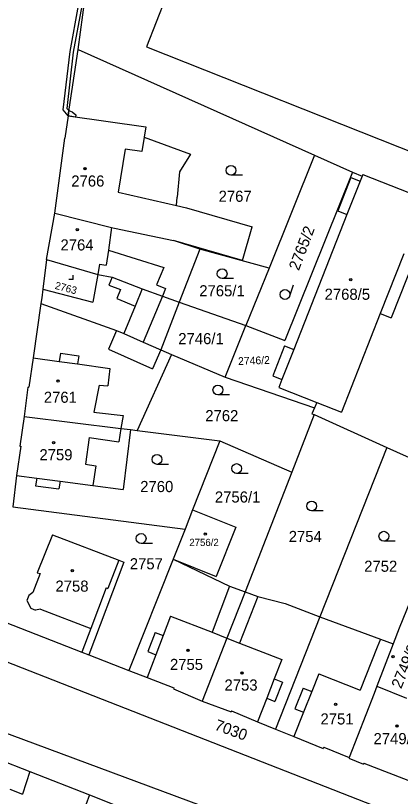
# Model space of a CAD drawing. Extents: x -593183 to -588034, y -1130415 to -1124994.
# Drawn here: x -591188 to -591129.1, y -1128322.5 to -1128203.2 of the extents above; entities that cross this region are included whole.
import ezdxf

# ---------------------------------------------------------------- set-up
doc = ezdxf.new("R2010")
doc.units = 0
for name, color, linetype in [('Vrstva 1', 7, 'Continuous'), ('Vrstva 18', 7, 'Continuous'), ('Vrstva 19', 7, 'Continuous'), ('Vrstva 25', 7, 'Continuous'), ('Vrstva 27', 7, 'Continuous'), ('Vrstva 4', 7, 'Continuous')]:
    doc.layers.add(name, color=color, linetype=linetype)

msp = doc.modelspace()

# ---------------------------------------------------------------- linework, layer by layer
at = {"layer": 'Vrstva 1'}
for p, q in [((-591178.42, -1128208.43), (-591174.54, -1128180.72)), ((-591162.37, -1128193.88), (-591167.97, -1128208.01)), ((-591179.94, -1128218.58), (-591178.42, -1128208.43)), ((-591178.42, -1128208.43), (-591142.24, -1128224.56)), ((-591167.97, -1128208.01), (-591124.47, -1128225.25)), ((-591179.94, -1128218.58), (-591180.45, -1128221.99)), ((-591179.94, -1128218.58), (-591168.06, -1128220.26)), ((-591168.06, -1128220.26), (-591168.3, -1128221.81)), ((-591181.98, -1128233.42), (-591180.45, -1128221.99)), ((-591168.3, -1128221.81), (-591161.23, -1128224.44)), ((-591161.23, -1128224.44), (-591162.89, -1128227.11)), ((-591142.24, -1128224.56), (-591149.21, -1128241.84)), ((-591142.24, -1128224.56), (-591136.44, -1128227.16)), ((-591162.89, -1128227.11), (-591163.24, -1128231)), ((-591136.44, -1128227.16), (-591146.78, -1128252.91)), ((-591136.69, -1128227.99), (-591138.69, -1128233.06)), ((-591136.69, -1128227.99), (-591135.29, -1128228.54)), ((-591136.44, -1128227.16), (-591134.99, -1128227.77)), ((-591134.99, -1128227.77), (-591135.29, -1128228.54)), ((-591134.89, -1128227.52), (-591134.99, -1128227.77)), ((-591134.89, -1128227.52), (-591125.31, -1128231.3)), ((-591163.36, -1128232.28), (-591163.24, -1128231)), ((-591163.36, -1128232.28), (-591161.83, -1128232.63)), ((-591161.83, -1128232.63), (-591151.78, -1128235.52)), ((-591183.26, -1128240.52), (-591181.98, -1128233.42)), ((-591181.98, -1128233.42), (-591173.28, -1128235.61)), ((-591137.29, -1128233.62), (-591145.44, -1128254.27)), ((-591138.69, -1128233.06), (-591137.29, -1128233.62)), ((-591173.28, -1128235.61), (-591172.85, -1128235.7)), ((-591172.85, -1128235.7), (-591163.84, -1128237.62)), ((-591153.28, -1128240.64), (-591151.78, -1128235.52)), ((-591153.28, -1128240.64), (-591163.84, -1128237.62)), ((-591159.8, -1128238.94), (-591163.84, -1128237.62)), ((-591159.8, -1128238.94), (-591162.94, -1128247.02)), ((-591149.21, -1128241.84), (-591159.8, -1128238.94)), ((-591183.26, -1128240.52), (-591183.8, -1128245.05)), ((-591183.26, -1128240.52), (-591175.37, -1128242.8)), ((-591126.93, -1128240.32), (-591130.52, -1128249.42)), ((-591149.21, -1128241.84), (-591152.74, -1128250.62)), ((-591175.37, -1128242.8), (-591173.22, -1128243.21)), ((-591173.22, -1128243.21), (-591168.61, -1128245.01)), ((-591183.8, -1128245.05), (-591183.97, -1128246.35)), ((-591168.61, -1128245.01), (-591165.52, -1128246.11)), ((-591183.97, -1128246.35), (-591184.1, -1128247.22)), ((-591162.94, -1128247.02), (-591165.77, -1128254.31)), ((-591165.52, -1128246.11), (-591162.94, -1128247.02)), ((-591162.94, -1128247.02), (-591152.74, -1128250.62)), ((-591184.1, -1128247.22), (-591185.27, -1128255.54)), ((-591184.1, -1128247.22), (-591172.53, -1128251.34)), ((-591132.19, -1128248.76), (-591138.14, -1128263.86)), ((-591132.19, -1128248.76), (-591130.52, -1128249.42)), ((-591155.91, -1128258.49), (-591152.74, -1128250.62)), ((-591152.74, -1128250.62), (-591146.78, -1128252.91)), ((-591172.53, -1128251.34), (-591171.39, -1128251.84)), ((-591171.39, -1128251.84), (-591168.48, -1128253.12)), ((-591168.48, -1128253.12), (-591165.77, -1128254.31)), ((-591146.83, -1128253.72), (-591148.63, -1128258.28)), ((-591146.83, -1128253.72), (-591145.44, -1128254.27)), ((-591164.1, -1128255.02), (-591169.35, -1128266.64)), ((-591165.77, -1128254.31), (-591164.1, -1128255.02)), ((-591164.1, -1128255.02), (-591155.91, -1128258.49)), ((-591185.27, -1128255.54), (-591185.93, -1128260.04)), ((-591155.91, -1128258.49), (-591142.28, -1128263.19)), ((-591148.63, -1128258.28), (-591147.23, -1128258.83)), ((-591147.23, -1128258.83), (-591147.73, -1128260.09)), ((-591186.08, -1128260.01), (-591186.68, -1128264.52)), ((-591186.08, -1128260.01), (-591185.93, -1128260.04)), ((-591147.73, -1128260.09), (-591141.92, -1128262.37)), ((-591141.92, -1128262.37), (-591142.28, -1128263.19)), ((-591141.92, -1128262.37), (-591138.14, -1128263.86)), ((-591142.28, -1128263.19), (-591142.64, -1128264.07)), ((-591186.68, -1128264.52), (-591187.3, -1128269.02)), ((-591186.68, -1128264.52), (-591171.87, -1128266.32)), ((-591142.3, -1128264.22), (-591145.71, -1128273)), ((-591142.64, -1128264.07), (-591142.3, -1128264.22)), ((-591142.3, -1128264.22), (-591131.18, -1128269.23)), ((-591171.87, -1128266.32), (-591170.38, -1128266.51)), ((-591170.38, -1128266.51), (-591171.51, -1128275.66)), ((-591170.38, -1128266.51), (-591169.35, -1128266.64)), ((-591169.35, -1128266.64), (-591156.71, -1128268.24)), ((-591156.71, -1128268.24), (-591160.89, -1128278.78)), ((-591156.71, -1128268.24), (-591145.71, -1128273)), ((-591187.15, -1128269.05), (-591187.83, -1128273.49)), ((-591187.3, -1128269.02), (-591187.15, -1128269.05)), ((-591131.18, -1128269.23), (-591141.42, -1128295.09)), ((-591131.18, -1128269.23), (-591120.06, -1128274.24)), ((-591145.71, -1128273), (-591152.88, -1128291.31)), ((-591187.83, -1128273.49), (-591188.37, -1128278.31)), ((-591187.83, -1128273.49), (-591184.74, -1128273.9)), ((-591184.74, -1128273.9), (-591184.9, -1128275.08)), ((-591181.17, -1128274.38), (-591181.33, -1128275.56)), ((-591181.17, -1128274.38), (-591176.13, -1128275.05)), ((-591184.9, -1128275.08), (-591181.33, -1128275.56)), ((-591176.13, -1128275.05), (-591171.51, -1128275.66)), ((-591188.37, -1128278.31), (-591162.03, -1128281.71)), ((-591160.89, -1128278.78), (-591162.03, -1128281.71)), ((-591160.89, -1128278.78), (-591154.29, -1128281.41)), ((-591154.29, -1128281.41), (-591157.29, -1128288.94)), ((-591182.32, -1128282.58), (-591184.66, -1128288.39)), ((-591182.32, -1128282.58), (-591172.2, -1128286.46)), ((-591162.03, -1128281.71), (-591163.88, -1128286.31)), ((-591172.2, -1128286.46), (-591171.41, -1128286.76)), ((-591163.88, -1128286.31), (-591170.64, -1128303.29)), ((-591163.88, -1128286.31), (-591155.23, -1128290.45)), ((-591163.88, -1128286.31), (-591157.29, -1128288.94)), ((-591171.41, -1128286.76), (-591176.76, -1128300.92)), ((-591184.22, -1128288.48), (-591185.32, -1128291.4)), ((-591184.66, -1128288.39), (-591184.22, -1128288.48)), ((-591155.23, -1128290.45), (-591152.88, -1128291.31)), ((-591126.98, -1128291.11), (-591129.33, -1128296.84)), ((-591185.96, -1128291.86), (-591186.24, -1128292.61)), ((-591185.32, -1128291.4), (-591185.96, -1128291.86)), ((-591152.88, -1128291.31), (-591155.64, -1128298.35)), ((-591152.88, -1128291.31), (-591150.92, -1128292.02)), ((-591150.92, -1128292.02), (-591146.75, -1128293.09)), ((-591186.24, -1128292.61), (-591185.65, -1128293.8)), ((-591146.75, -1128293.09), (-591141.42, -1128295.09)), ((-591185.65, -1128293.8), (-591184.93, -1128294.08)), ((-591184.17, -1128293.94), (-591184.93, -1128294.08)), ((-591184.17, -1128293.94), (-591176.46, -1128296.89)), ((-591190.84, -1128295.46), (-591177.82, -1128300.51)), ((-591141.42, -1128295.09), (-591148.23, -1128312.26)), ((-591141.42, -1128295.09), (-591132.18, -1128298.54)), ((-591176.46, -1128296.89), (-591177.82, -1128300.51)), ((-591129.33, -1128296.84), (-591130.21, -1128299.26)), ((-591155.64, -1128298.35), (-591159.41, -1128307.98)), ((-591130.21, -1128299.26), (-591132.72, -1128305.7)), ((-591132.18, -1128298.54), (-591130.21, -1128299.26)), ((-591193, -1128300.54), (-591109.58, -1128333.14)), ((-591177.82, -1128300.51), (-591176.76, -1128300.92)), ((-591176.76, -1128300.92), (-591170.64, -1128303.29)), ((-591170.64, -1128303.29), (-591167.84, -1128304.38)), ((-591167.84, -1128304.38), (-591163.78, -1128305.96)), ((-591163.78, -1128305.96), (-591163.84, -1128306.1)), ((-591163.84, -1128306.1), (-591159.41, -1128307.98)), ((-591132.72, -1128305.7), (-591133.15, -1128306.81)), ((-591132.72, -1128305.7), (-591128.21, -1128307.54)), ((-591133.15, -1128306.81), (-591136.96, -1128316.6)), ((-591201.61, -1128308.33), (-591121.94, -1128337.89)), ((-591159.41, -1128307.98), (-591155.01, -1128309.62)), ((-591154.96, -1128309.48), (-591155.01, -1128309.62)), ((-591154.96, -1128309.48), (-591150.95, -1128311.14)), ((-591150.95, -1128311.14), (-591148.23, -1128312.26)), ((-591148.23, -1128312.26), (-591145.4, -1128313.4)), ((-591198.83, -1128313.7), (-591185.81, -1128318.73)), ((-591145.4, -1128313.4), (-591140.92, -1128315.24)), ((-591140.83, -1128315.04), (-591140.92, -1128315.24)), ((-591140.83, -1128315.04), (-591136.96, -1128316.6)), ((-591136.96, -1128316.6), (-591137.01, -1128316.73)), ((-591137.01, -1128316.73), (-591134.78, -1128317.62)), ((-591134.72, -1128317.49), (-591134.78, -1128317.62)), ((-591134.72, -1128317.49), (-591127.08, -1128320.44)), ((-591185.81, -1128318.73), (-591176.67, -1128322.31)), ((-591176.67, -1128322.31), (-591178.85, -1128328.22)), ((-591176.67, -1128322.31), (-591168.89, -1128325.37))]:
    msp.add_line(p, q, dxfattribs=at)
at = {"layer": 'Vrstva 25'}
for p, q in [((-591153.28, -1128227.65), (-591155.03, -1128227.65)), ((-591179.15, -1128243.55), (-591179.15, -1128242.88)), ((-591154.63, -1128243.44), (-591156.38, -1128243.44)), ((-591179.15, -1128243.55), (-591179.82, -1128243.55)), ((-591145.51, -1128244.44), (-591146.06, -1128246.1)), ((-591155.28, -1128261.2), (-591157.03, -1128261.2)), ((-591164.58, -1128271.81), (-591166.33, -1128271.81)), ((-591152.41, -1128273.2), (-591154.16, -1128273.2)), ((-591140.94, -1128278.93), (-591142.69, -1128278.93)), ((-591167.02, -1128283.89), (-591168.77, -1128283.89)), ((-591129.9, -1128283.54), (-591131.65, -1128283.54))]:
    msp.add_line(p, q, dxfattribs=at)
for centre, radius in [((-591177.34, -1128226.63), 0.175), ((-591177.34, -1128226.63), 0.15), ((-591155.03, -1128226.9), 0.75), ((-591178.54, -1128235.95), 0.175), ((-591178.54, -1128235.95), 0.15), ((-591156.38, -1128242.69), 0.75), ((-591136.71, -1128243.61), 0.175), ((-591136.71, -1128243.61), 0.15), ((-591146.77, -1128245.86), 0.75), ((-591181.47, -1128259.08), 0.175), ((-591181.47, -1128259.08), 0.15), ((-591157.03, -1128260.45), 0.75), ((-591182.16, -1128268.51), 0.175), ((-591182.16, -1128268.51), 0.15), ((-591166.33, -1128271.06), 0.75), ((-591154.16, -1128272.45), 0.75), ((-591142.69, -1128278.18), 0.75), ((-591168.77, -1128283.14), 0.75), ((-591158.97, -1128282.46), 0.175), ((-591158.97, -1128282.46), 0.15), ((-591131.65, -1128282.79), 0.75), ((-591179.29, -1128288.06), 0.175), ((-591179.29, -1128288.06), 0.15), ((-591161.59, -1128300.23), 0.175), ((-591161.59, -1128300.23), 0.15), ((-591130.23, -1128301.2), 0.175), ((-591130.23, -1128301.2), 0.15), ((-591153.35, -1128303.69), 0.175), ((-591153.35, -1128303.69), 0.15), ((-591139.03, -1128308.49), 0.175), ((-591139.03, -1128308.49), 0.15), ((-591129.66, -1128311.79), 0.175), ((-591129.66, -1128311.79), 0.15)]:
    msp.add_circle(centre, radius, dxfattribs=at)
at = {"layer": 'Vrstva 27'}
for p, q in [((-591179.64, -1128208.73), (-591178.36, -1128201.69)), ((-591177.86, -1128201.77), (-591179.14, -1128208.81)), ((-591180.67, -1128217.62), (-591179.64, -1128208.73)), ((-591179.14, -1128208.81), (-591180.15, -1128217.46)), ((-591179.94, -1128218.58), (-591180.67, -1128217.62)), ((-591180.15, -1128217.46), (-591179.82, -1128217.76)), ((-591179.82, -1128217.76), (-591179.94, -1128218.58)), ((-591179.94, -1128218.58), (-591179.82, -1128217.76)), ((-591179.82, -1128217.76), (-591179.33, -1128217.95)), ((-591179.33, -1128217.95), (-591178.74, -1128218.43)), ((-591178.74, -1128218.43), (-591178.78, -1128218.74)), ((-591178.78, -1128218.74), (-591179.94, -1128218.58))]:
    msp.add_line(p, q, dxfattribs=at)
at = {"layer": 'Vrstva 4'}
for p, q in [((-591168.3, -1128221.81), (-591168.64, -1128224.03)), ((-591171.23, -1128223.66), (-591172.29, -1128230.22)), ((-591168.64, -1128224.03), (-591171.23, -1128223.66)), ((-591135.29, -1128228.54), (-591137.29, -1128233.62)), ((-591172.29, -1128230.22), (-591163.36, -1128232.28)), ((-591173.28, -1128235.61), (-591173.77, -1128239.09)), ((-591173.77, -1128239.09), (-591174.09, -1128241.4)), ((-591173.77, -1128239.09), (-591165.31, -1128241.74)), ((-591128.6, -1128239.66), (-591132.19, -1128248.76)), ((-591175.15, -1128241.25), (-591175.37, -1128242.8)), ((-591175.15, -1128241.25), (-591174.09, -1128241.4)), ((-591165.31, -1128241.74), (-591166.42, -1128244.36)), ((-591175.37, -1128242.8), (-591176.17, -1128247.02)), ((-591173.22, -1128243.21), (-591173.69, -1128244.41)), ((-591173.69, -1128244.41), (-591171.94, -1128245.09)), ((-591166.42, -1128244.36), (-591165.03, -1128244.95)), ((-591183.8, -1128245.05), (-591176.17, -1128247.02)), ((-591171.94, -1128245.09), (-591172.48, -1128246.46)), ((-591168.61, -1128245.01), (-591169.69, -1128247.65)), ((-591165.03, -1128244.95), (-591165.52, -1128246.11)), ((-591172.48, -1128246.46), (-591169.69, -1128247.65)), ((-591165.52, -1128246.11), (-591168.48, -1128253.12)), ((-591169.69, -1128247.65), (-591171.39, -1128251.84)), ((-591172.53, -1128251.34), (-591173.76, -1128254.21)), ((-591173.76, -1128254.21), (-591167.01, -1128257.22)), ((-591181.11, -1128254.84), (-591181.29, -1128256.11)), ((-591181.11, -1128254.84), (-591178.32, -1128255.24)), ((-591178.32, -1128255.24), (-591178.49, -1128256.44)), ((-591165.77, -1128254.31), (-591167.01, -1128257.22)), ((-591145.44, -1128254.27), (-591147.23, -1128258.83)), ((-591185.27, -1128255.54), (-591181.29, -1128256.11)), ((-591181.29, -1128256.11), (-591178.49, -1128256.44)), ((-591178.49, -1128256.44), (-591173.53, -1128257.15)), ((-591173.53, -1128257.15), (-591173.85, -1128259.84)), ((-591175.2, -1128259.7), (-591175.98, -1128263.83)), ((-591175.2, -1128259.7), (-591173.85, -1128259.84)), ((-591175.98, -1128263.83), (-591175.59, -1128263.88)), ((-591175.59, -1128263.88), (-591171.5, -1128264.37)), ((-591171.5, -1128264.37), (-591171.87, -1128266.32)), ((-591171.87, -1128266.32), (-591172.16, -1128268.37)), ((-591176.73, -1128267.73), (-591177.3, -1128271.8)), ((-591176.73, -1128267.73), (-591172.16, -1128268.37)), ((-591177.3, -1128271.8), (-591175.71, -1128272.03)), ((-591175.71, -1128272.03), (-591176.13, -1128275.05)), ((-591184.74, -1128273.9), (-591181.17, -1128274.38)), ((-591172.2, -1128286.46), (-591173.84, -1128290.8)), ((-591174.12, -1128290.69), (-591176.46, -1128296.89)), ((-591174.12, -1128290.69), (-591173.84, -1128290.8)), ((-591155.23, -1128290.45), (-591157.9, -1128297.43)), ((-591150.92, -1128292.02), (-591153.73, -1128299.13)), ((-591164.26, -1128295), (-591165.39, -1128297.96)), ((-591164.26, -1128295), (-591157.9, -1128297.43)), ((-591166.64, -1128297.48), (-591167.76, -1128300.42)), ((-591166.64, -1128297.48), (-591165.39, -1128297.96)), ((-591165.39, -1128297.96), (-591166.51, -1128300.9)), ((-591157.9, -1128297.43), (-591155.64, -1128298.35)), ((-591155.64, -1128298.35), (-591153.73, -1128299.13)), ((-591153.73, -1128299.13), (-591147.26, -1128301.62)), ((-591132.18, -1128298.54), (-591132.66, -1128299.75)), ((-591167.76, -1128300.42), (-591166.51, -1128300.9)), ((-591132.66, -1128299.75), (-591135.28, -1128306.31)), ((-591166.51, -1128300.9), (-591167.84, -1128304.38)), ((-591147.26, -1128301.62), (-591148.41, -1128304.6)), ((-591141.6, -1128303.81), (-591142.68, -1128306.54)), ((-591141.6, -1128303.81), (-591135.28, -1128306.31)), ((-591148.41, -1128304.6), (-591149.56, -1128307.56)), ((-591148.41, -1128304.6), (-591147.16, -1128305.09)), ((-591147.16, -1128305.09), (-591148.31, -1128308.05)), ((-591143.99, -1128306.02), (-591145.24, -1128309.18)), ((-591143.99, -1128306.02), (-591142.68, -1128306.54)), ((-591142.68, -1128306.54), (-591143.93, -1128309.7)), ((-591149.56, -1128307.56), (-591150.95, -1128311.14)), ((-591149.56, -1128307.56), (-591148.31, -1128308.05)), ((-591143.93, -1128309.7), (-591145.4, -1128313.4)), ((-591145.24, -1128309.18), (-591143.93, -1128309.7)), ((-591185.81, -1128318.73), (-591186.93, -1128322.21)), ((-591188.86, -1128321.43), (-591186.93, -1128322.21))]:
    msp.add_line(p, q, dxfattribs=at)

# ---------------------------------------------------------------- texts
at = {"layer": 'Vrstva 18'}
for s, p in [('2767', (-591156.92, -1128231.7)), ('2765/1', (-591159.88, -1128246.14)), ('2746/1', (-591163.09, -1128253.45)), ('2762', (-591158.96, -1128265.22)), ('2760', (-591168.91, -1128276.05)), ('2756/1', (-591157.49, -1128277.65)), ('2754', (-591146.2, -1128283.68)), ('2757', (-591170.5, -1128287.85)), ('2752', (-591134.66, -1128288.23))]:
    msp.add_text(s, height=1.7, dxfattribs=at).set_placement(p)
for s, height, rotation, p in [('2765/2', 1.7, 69.1523, (-591144.66, -1128242.31)), ('2746/2', 1.19, 2.2605, (-591153.92, -1128256.64)), ('7030', 1.7, 339.8374, (-591157.67, -1128312.32))]:
    msp.add_text(s, height=height, rotation=rotation, dxfattribs=at).set_placement(p)
at = {"layer": 'Vrstva 19'}
for s, height, p in [('2766', 1.7, (-591179.45, -1128229.37)), ('2764', 1.7, (-591181.1, -1128239.13)), ('2768/5', 1.7, (-591140.71, -1128246.67)), ('2761', 1.7, (-591183.65, -1128262.41)), ('2759', 1.7, (-591184.32, -1128271.19)), ('2756/2', 1.1, (-591161.4, -1128284.29)), ('2758', 1.7, (-591181.87, -1128291.27)), ('2755', 1.7, (-591164.36, -1128303.23)), ('2753', 1.7, (-591156.02, -1128306.38)), ('2751', 1.7, (-591141.34, -1128311.56)), ('2749/1', 1.7, (-591133.23, -1128314.57))]:
    msp.add_text(s, height=height, dxfattribs=at).set_placement(p)
for s, height, rotation, p in [('2763', 1.14, 344.9502, (-591182.05, -1128244.97)), ('2749/2', 1.7, 67.775, (-591129, -1128306.19))]:
    msp.add_text(s, height=height, rotation=rotation, dxfattribs=at).set_placement(p)

doc.saveas('drawing.dxf')
